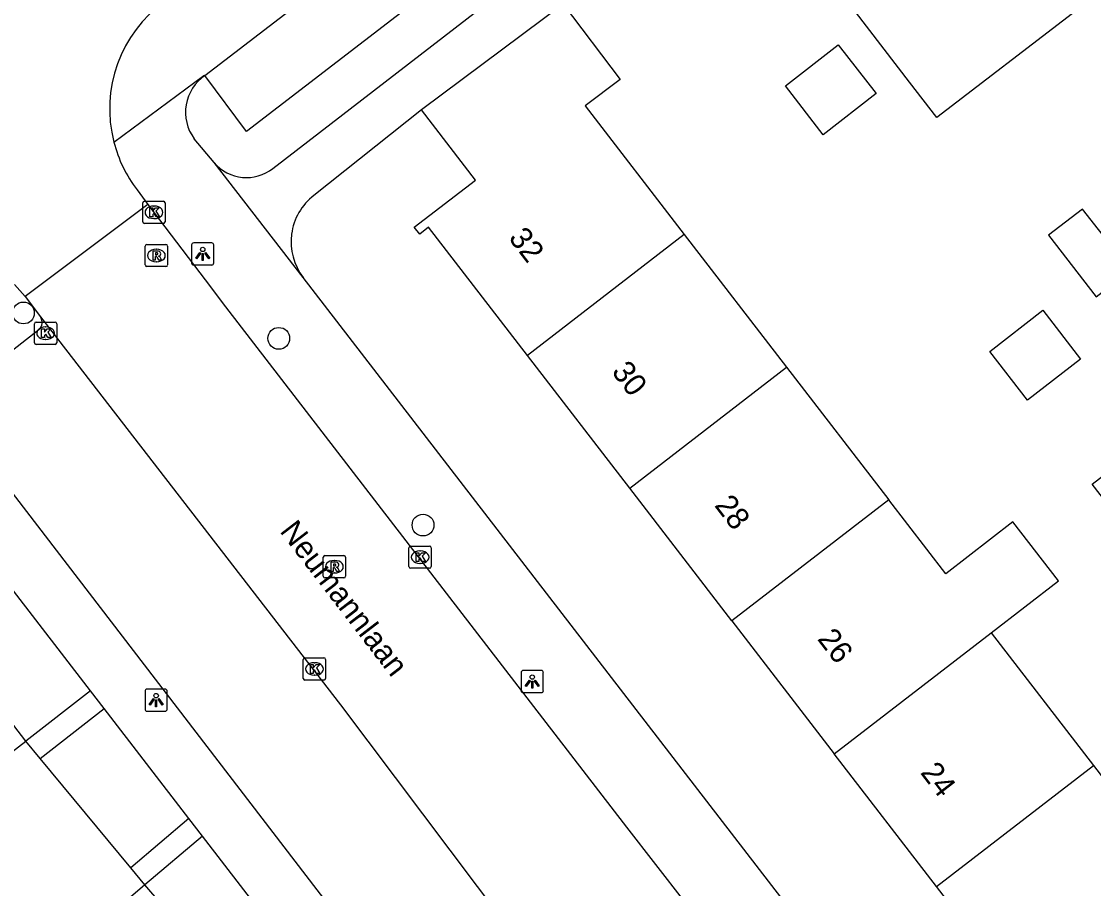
# Model space of a CAD drawing. Extents: x 159353 to 160616, y 385893 to 387321.
# Drawn here: x 160134.73 to 160182.88, y 386626.31 to 386665.26 of the extents above; entities that cross this region are included whole.
import ezdxf

# ---------------------------------------------------------------- set-up
doc = ezdxf.new("R2010")
doc.units = 0
for name, color, linetype in [('IMGEO_Boom', 7, 'Continuous'), ('IMGEO_Groenvoorziening', 7, 'Continuous'), ('IMGEO_Kolk', 7, 'Continuous'), ('IMGEO_Lichtpunt', 7, 'Continuous'), ('IMGEO_Openbare_ruimte_label', 7, 'Continuous'), ('IMGEO_Pand', 7, 'Continuous'), ('IMGEO_Pand_nummerreeks', 7, 'Continuous'), ('IMGEO_Rijbaan_lokaal_open', 7, 'Continuous'), ('IMGEO_Rioolput', 7, 'Continuous'), ('IMGEO_Voetpad_open', 7, 'Continuous')]:
    doc.layers.add(name, color=color, linetype=linetype)

msp = doc.modelspace()

# ---------------------------------------------------------------- linework, layer by layer
at = {"layer": 'IMGEO_Boom'}
for centre in [(160134.823, 386652.162), (160146.29, 386651.022), (160152.768, 386642.634)]:
    msp.add_circle(centre, 0.489, dxfattribs=at)
at = {"layer": 'IMGEO_Groenvoorziening'}
for points in [[(160163.583, 386674.735), (160144.838, 386660.321), (160142.975, 386662.833)], [(160139.64, 386627.24), (160135.57, 386632.155)]]:
    msp.add_lwpolyline(points, dxfattribs=at)
at = {"layer": 'IMGEO_Kolk'}
for p, q in [((160140.183, 386656.257), (160140.183, 386657.109)), ((160140.258, 386657.183), (160141.11, 386657.183)), ((160140.671, 386656.963), (160140.696, 386656.963)), ((160141.184, 386657.109), (160141.184, 386656.257)), ((160140.694, 386656.403), (160140.669, 386656.403)), ((160141.11, 386656.183), (160140.258, 386656.183)), ((160135.319, 386650.827), (160135.319, 386651.679)), ((160135.394, 386651.753), (160136.246, 386651.753)), ((160135.807, 386651.533), (160135.832, 386651.533)), ((160136.32, 386651.679), (160136.32, 386650.827)), ((160136.246, 386650.753), (160135.394, 386650.753)), ((160135.83, 386650.973), (160135.805, 386650.973)), ((160152.138, 386640.767), (160152.138, 386641.619)), ((160152.213, 386641.693), (160153.065, 386641.693)), ((160152.626, 386641.473), (160152.651, 386641.473)), ((160153.139, 386641.619), (160153.139, 386640.767)), ((160153.065, 386640.693), (160152.213, 386640.693)), ((160152.649, 386640.913), (160152.624, 386640.913)), ((160147.392, 386635.745), (160147.392, 386636.597)), ((160147.467, 386636.671), (160148.319, 386636.671)), ((160148.393, 386636.597), (160148.393, 386635.745)), ((160147.88, 386636.451), (160147.905, 386636.451)), ((160148.319, 386635.671), (160147.467, 386635.671)), ((160147.903, 386635.891), (160147.878, 386635.891))]:
    msp.add_line(p, q, dxfattribs=at)
for points in [[(160140.183, 386656.257), (160140.183, 386657.109)], [(160140.258, 386657.183), (160141.11, 386657.183)], [(160140.504, 386656.883), (160140.627, 386656.883), (160140.627, 386656.732), (160140.757, 386656.883), (160140.921, 386656.883), (160140.775, 386656.732), (160140.928, 386656.483), (160140.776, 386656.483), (160140.691, 386656.647), (160140.627, 386656.58), (160140.627, 386656.483), (160140.504, 386656.483), (160140.504, 386656.883)], [(160141.184, 386657.109), (160141.184, 386656.257)], [(160141.11, 386656.183), (160140.258, 386656.183)], [(160135.319, 386650.827), (160135.319, 386651.679)], [(160135.394, 386651.753), (160136.246, 386651.753)], [(160136.32, 386651.679), (160136.32, 386650.827)], [(160135.64, 386651.453), (160135.763, 386651.453), (160135.763, 386651.302), (160135.893, 386651.453), (160136.057, 386651.453), (160135.911, 386651.302), (160136.064, 386651.053), (160135.912, 386651.053), (160135.827, 386651.217), (160135.763, 386651.15), (160135.763, 386651.053), (160135.64, 386651.053), (160135.64, 386651.453)], [(160136.246, 386650.753), (160135.394, 386650.753)], [(160152.138, 386640.767), (160152.138, 386641.619)], [(160152.213, 386641.693), (160153.065, 386641.693)], [(160153.139, 386641.619), (160153.139, 386640.767)], [(160152.459, 386641.393), (160152.582, 386641.393), (160152.582, 386641.242), (160152.712, 386641.393), (160152.876, 386641.393), (160152.73, 386641.242), (160152.883, 386640.993), (160152.731, 386640.993), (160152.646, 386641.157), (160152.582, 386641.09), (160152.582, 386640.993), (160152.459, 386640.993), (160152.459, 386641.393)], [(160153.065, 386640.693), (160152.213, 386640.693)], [(160147.392, 386635.745), (160147.392, 386636.597)], [(160147.467, 386636.671), (160148.319, 386636.671)], [(160148.393, 386636.597), (160148.393, 386635.745)], [(160147.713, 386636.371), (160147.836, 386636.371), (160147.836, 386636.22), (160147.966, 386636.371), (160148.13, 386636.371), (160147.984, 386636.22), (160148.137, 386635.971), (160147.985, 386635.971), (160147.9, 386636.135), (160147.836, 386636.068), (160147.836, 386635.971), (160147.713, 386635.971), (160147.713, 386636.371)], [(160148.319, 386635.671), (160147.467, 386635.671)]]:
    msp.add_lwpolyline(points, dxfattribs=at)
for centre, start, end in [((160140.26, 386657.107), 91.552, 178.448), ((160140.26, 386657.107), 91.552, 178.448), ((160141.108, 386657.107), 1.552, 88.448), ((160141.108, 386657.107), 1.552, 88.448), ((160140.26, 386656.259), 181.552, 268.448), ((160140.26, 386656.259), 181.552, 268.448), ((160141.108, 386656.259), 271.552, 358.448), ((160141.108, 386656.259), 271.552, 358.448), ((160135.396, 386651.677), 91.552, 178.448), ((160135.396, 386651.677), 91.552, 178.448), ((160136.244, 386651.677), 1.552, 88.448), ((160136.244, 386651.677), 1.552, 88.448), ((160135.396, 386650.829), 181.552, 268.448), ((160135.396, 386650.829), 181.552, 268.448), ((160136.244, 386650.829), 271.552, 358.448), ((160136.244, 386650.829), 271.552, 358.448), ((160152.215, 386641.617), 91.552, 178.448), ((160152.215, 386641.617), 91.552, 178.448), ((160153.063, 386641.617), 1.552, 88.448), ((160153.063, 386641.617), 1.552, 88.448), ((160152.215, 386640.769), 181.552, 268.448), ((160152.215, 386640.769), 181.552, 268.448), ((160153.063, 386640.769), 271.552, 358.448), ((160153.063, 386640.769), 271.552, 358.448), ((160147.469, 386636.595), 91.552, 178.448), ((160147.469, 386636.595), 91.552, 178.448), ((160148.317, 386636.595), 1.552, 88.448), ((160148.317, 386636.595), 1.552, 88.448), ((160147.469, 386635.747), 181.552, 268.448), ((160147.469, 386635.747), 181.552, 268.448), ((160148.317, 386635.747), 271.552, 358.448), ((160148.317, 386635.747), 271.552, 358.448)]:
    msp.add_arc(centre, 0.0765, start, end, dxfattribs=at)
for centre, major_axis, ratio, start_param, end_param in [((160140.67, 386656.683), (-0.387, 0.002), 0.722429, 4.712389, 7.853982), ((160140.695, 386656.683), (-0.39, 0.002), 0.717154, 1.570796, 4.712389), ((160135.806, 386651.253), (-0.387, 0.002), 0.722429, 4.712389, 7.853982), ((160135.831, 386651.253), (-0.39, 0.002), 0.717154, 1.570796, 4.712389), ((160152.625, 386641.193), (-0.387, 0.002), 0.722429, 4.712389, 7.853982), ((160152.65, 386641.193), (-0.39, 0.002), 0.717154, 1.570796, 4.712389), ((160147.879, 386636.171), (-0.387, 0.002), 0.722429, 4.712389, 7.853982), ((160147.904, 386636.171), (-0.39, 0.002), 0.717154, 1.570796, 4.712389)]:
    msp.add_ellipse(centre, major_axis=major_axis, ratio=ratio, start_param=start_param, end_param=end_param, dxfattribs=at)
at = {"layer": 'IMGEO_Lichtpunt'}
for p, q in [((160142.376, 386655.218), (160142.376, 386654.411)), ((160142.376, 386655.218), (160142.376, 386654.411)), ((160143.278, 386655.313), (160142.47, 386655.313)), ((160143.278, 386655.313), (160142.47, 386655.313)), ((160143.372, 386654.411), (160143.372, 386655.218)), ((160143.372, 386654.411), (160143.372, 386655.218)), ((160142.47, 386654.317), (160143.278, 386654.317)), ((160142.47, 386654.317), (160143.278, 386654.317)), ((160157.175, 386636.008), (160157.175, 386635.201)), ((160157.175, 386636.008), (160157.175, 386635.201)), ((160158.077, 386636.103), (160157.269, 386636.103)), ((160158.077, 386636.103), (160157.269, 386636.103)), ((160158.171, 386635.201), (160158.171, 386636.008)), ((160158.171, 386635.201), (160158.171, 386636.008)), ((160140.283, 386635.174), (160140.283, 386634.367)), ((160140.283, 386635.174), (160140.283, 386634.367)), ((160141.185, 386635.269), (160140.377, 386635.269)), ((160141.185, 386635.269), (160140.377, 386635.269)), ((160141.279, 386634.367), (160141.279, 386635.174)), ((160141.279, 386634.367), (160141.279, 386635.174)), ((160157.269, 386635.107), (160158.077, 386635.107)), ((160157.269, 386635.107), (160158.077, 386635.107)), ((160140.377, 386634.273), (160141.185, 386634.273)), ((160140.377, 386634.273), (160141.185, 386634.273))]:
    msp.add_line(p, q, dxfattribs=at)
for points in [[(160142.75, 386654.882), (160142.789, 386654.854), (160142.601, 386654.592), (160142.563, 386654.619), (160142.75, 386654.882)], [(160142.852, 386654.834), (160142.899, 386654.834), (160142.899, 386654.512), (160142.852, 386654.512), (160142.852, 386654.834)], [(160142.962, 386654.854), (160143, 386654.881), (160143.187, 386654.619), (160143.148, 386654.591), (160142.962, 386654.854)], [(160157.549, 386635.672), (160157.588, 386635.644), (160157.4, 386635.382), (160157.362, 386635.409), (160157.549, 386635.672)], [(160157.761, 386635.644), (160157.799, 386635.671), (160157.986, 386635.409), (160157.947, 386635.381), (160157.761, 386635.644)], [(160157.651, 386635.624), (160157.698, 386635.624), (160157.698, 386635.302), (160157.651, 386635.302), (160157.651, 386635.624)], [(160140.657, 386634.838), (160140.696, 386634.81), (160140.508, 386634.548), (160140.47, 386634.575), (160140.657, 386634.838)], [(160140.759, 386634.79), (160140.806, 386634.79), (160140.806, 386634.468), (160140.759, 386634.468), (160140.759, 386634.79)], [(160140.869, 386634.81), (160140.907, 386634.837), (160141.094, 386634.575), (160141.055, 386634.547), (160140.869, 386634.81)]]:
    msp.add_lwpolyline(points, dxfattribs=at)
for centre in [(160142.875, 386655.016), (160157.674, 386635.806), (160140.782, 386634.972)]:
    msp.add_circle(centre, 0.0994, dxfattribs=at)
for centre, start, end in [((160142.47, 386655.218), 90, 180), ((160142.47, 386655.218), 90, 180), ((160143.278, 386655.218), 0, 90), ((160143.278, 386655.218), 0, 90), ((160142.47, 386654.411), 180, 270), ((160142.47, 386654.411), 180, 270), ((160143.278, 386654.411), 270, 0), ((160143.278, 386654.411), 270, 360), ((160157.269, 386636.008), 90, 180), ((160157.269, 386636.008), 90, 180), ((160158.077, 386636.008), 0, 90), ((160158.077, 386636.008), 0, 90), ((160140.377, 386635.174), 90, 180), ((160140.377, 386635.174), 90, 180), ((160141.185, 386635.174), 0, 90), ((160141.185, 386635.174), 0, 90), ((160157.269, 386635.201), 180, 270), ((160157.269, 386635.201), 180, 270), ((160158.077, 386635.201), 270, 0), ((160158.077, 386635.201), 270, 360), ((160140.377, 386634.367), 180, 270), ((160140.377, 386634.367), 180, 270), ((160141.185, 386634.367), 270, 0), ((160141.185, 386634.367), 270, 360)]:
    msp.add_arc(centre, 0.0946, start, end, dxfattribs=at)
at = {"layer": 'IMGEO_Pand'}
for points in [[(160180.713, 386667.214), (160181.941, 386665.613), (160175.845, 386660.936), (160174.617, 386662.537), (160172.197, 386665.692), (160169.153, 386669.659), (160169.336, 386669.799), (160169.748, 386669.262), (160175.663, 386673.8)], [(160159.06, 386666.032), (160152.697, 386661.281)], [(160159.06, 386666.032), (160161.624, 386662.65), (160160.054, 386661.462), (160164.503, 386655.686)], [(160170.738, 386660.17), (160169.04, 386662.358), (160171.418, 386664.204), (160173.116, 386662.014), (160170.738, 386660.17)], [(160157.456, 386650.25), (160153.018, 386656.011), (160152.621, 386655.705), (160152.377, 386656.023), (160155.119, 386658.135), (160152.697, 386661.281)], [(160182.392, 386656.83), (160180.864, 386655.655), (160182.994, 386652.884), (160184.548, 386654.079), (160182.392, 386656.83)], [(160164.503, 386655.686), (160157.456, 386650.25)], [(160164.503, 386655.686), (160169.096, 386649.724)], [(160179.923, 386648.247), (160178.225, 386650.435), (160180.603, 386652.281), (160182.301, 386650.091), (160179.923, 386648.247)], [(160162.049, 386644.287), (160157.456, 386650.25)], [(160162.049, 386644.287), (160169.096, 386649.724)], [(160169.096, 386649.724), (160173.688, 386643.763)], [(160186.894, 386644.128), (160184.516, 386642.284), (160182.818, 386644.472), (160185.196, 386646.318), (160186.894, 386644.128)], [(160166.641, 386638.326), (160162.049, 386644.287)], [(160173.688, 386643.763), (160166.641, 386638.326)], [(160178.281, 386637.8), (160181.302, 386640.131), (160179.263, 386642.775), (160176.244, 386640.445), (160173.688, 386643.763)], [(160134.932, 386632.925), (160127.209, 386642.984)], [(160166.641, 386638.326), (160171.234, 386632.363)], [(160171.234, 386632.363), (160178.281, 386637.8)], [(160178.281, 386637.8), (160182.873, 386631.838)], [(160124.212, 386631.625), (160127.475, 386634.132), (160131.935, 386630.622), (160134.932, 386632.925)], [(160175.826, 386626.401), (160171.234, 386632.363)], [(160182.873, 386631.838), (160184.516, 386629.705), (160187.568, 386625.743), (160180.089, 386619.983), (160179.924, 386620.196), (160180.352, 386620.526), (160175.826, 386626.401)], [(160175.826, 386626.401), (160182.873, 386631.838)], [(160140.278, 386626.47), (160137.382, 386623.986), (160139.902, 386618.9), (160136.816, 386616.252)], [(160148.532, 386616.858), (160140.278, 386626.47)]]:
    msp.add_lwpolyline(points, dxfattribs=at)
at = {"layer": 'IMGEO_Rijbaan_lokaal_open'}
for points in [[(160139.927, 386657.695), (160140.416, 386657.029)], [(160140.416, 386657.029), (160134.894, 386652.895)], [(160140.416, 386657.029), (160142.984, 386653.644), (160143.9, 386652.437), (160161.906, 386629.072), (160164.507, 386625.712), (160164.87, 386625.208)], [(160134.42, 386653.435), (160134.894, 386652.895)], [(160134.894, 386652.895), (160135.583, 386651.996)], [(160135.583, 386651.996), (160149.062, 386634.56), (160157.657, 386623.132), (160157.694, 386623.083)]]:
    msp.add_lwpolyline(points, dxfattribs=at)
for centre, radius, start, end in [((160144.663, 386661.328), 5.969, 125.9417, 194.4317), ((160144.678, 386661.334), 5.984, 194.455, 217.4506)]:
    msp.add_arc(centre, radius, start, end, dxfattribs=at)
at = {"layer": 'IMGEO_Rioolput'}
for p, q in [((160140.292, 386654.317), (160140.292, 386655.169)), ((160140.367, 386655.243), (160141.219, 386655.243)), ((160140.78, 386655.023), (160140.805, 386655.023)), ((160141.293, 386655.169), (160141.293, 386654.317)), ((160140.803, 386654.463), (160140.778, 386654.463)), ((160141.219, 386654.243), (160140.367, 386654.243)), ((160148.287, 386640.339), (160148.287, 386641.191)), ((160148.362, 386641.265), (160149.214, 386641.265)), ((160148.775, 386641.045), (160148.8, 386641.045)), ((160149.288, 386641.191), (160149.288, 386640.339)), ((160148.798, 386640.485), (160148.773, 386640.485)), ((160149.214, 386640.265), (160148.362, 386640.265))]:
    msp.add_line(p, q, dxfattribs=at)
for points in [[(160140.292, 386654.317), (160140.292, 386655.169)], [(160140.367, 386655.243), (160141.219, 386655.243)], [(160140.881, 386654.941), (160140.629, 386654.943), (160140.629, 386654.543)], [(160141.293, 386655.169), (160141.293, 386654.317)], [(160140.629, 386654.543), (160140.753, 386654.543), (160140.753, 386654.705), (160140.764, 386654.705)], [(160140.807, 386654.862), (160140.753, 386654.862), (160140.753, 386654.781)], [(160140.753, 386654.781), (160140.805, 386654.781)], [(160140.811, 386654.676), (160140.882, 386654.543), (160141.022, 386654.543), (160140.957, 386654.669)], [(160141.219, 386654.243), (160140.367, 386654.243)], [(160148.287, 386640.339), (160148.287, 386641.191)], [(160148.362, 386641.265), (160149.214, 386641.265)], [(160148.876, 386640.963), (160148.624, 386640.965), (160148.624, 386640.565)], [(160149.288, 386641.191), (160149.288, 386640.339)], [(160148.624, 386640.565), (160148.748, 386640.565), (160148.748, 386640.727), (160148.759, 386640.727)], [(160148.802, 386640.884), (160148.748, 386640.884), (160148.748, 386640.803)], [(160148.748, 386640.803), (160148.8, 386640.803)], [(160148.806, 386640.698), (160148.877, 386640.565), (160149.017, 386640.565), (160148.952, 386640.691)], [(160149.214, 386640.265), (160148.362, 386640.265)]]:
    msp.add_lwpolyline(points, dxfattribs=at)
for centre, radius, start, end in [((160140.369, 386655.167), 0.0765, 91.552, 178.448), ((160140.369, 386655.167), 0.0765, 91.552, 178.448), ((160140.88, 386654.831), 0.109, 350.3612, 89.416), ((160141.217, 386655.167), 0.0765, 1.552, 88.448), ((160141.217, 386655.167), 0.0765, 1.552, 88.448), ((160140.763, 386654.652), 0.0533, 26.0293, 88.6989), ((160140.789, 386654.97), 0.19, 274.7715, 282.9687), ((160140.813, 386654.766), 0.0964, 77.0061, 93.1865), ((160140.827, 386654.823), 0.0378, 276.6634, 79.6772), ((160140.878, 386654.831), 0.112, 277.5842, 350.9817), ((160140.862, 386654.616), 0.108, 29.5134, 73.7905), ((160140.369, 386654.319), 0.0765, 181.552, 268.448), ((160140.369, 386654.319), 0.0765, 181.552, 268.448), ((160141.217, 386654.319), 0.0765, 271.552, 358.448), ((160141.217, 386654.319), 0.0765, 271.552, 358.448), ((160148.364, 386641.189), 0.0765, 91.552, 178.448), ((160148.364, 386641.189), 0.0765, 91.552, 178.448), ((160148.875, 386640.853), 0.109, 350.3612, 89.416), ((160149.212, 386641.189), 0.0765, 1.552, 88.448), ((160149.212, 386641.189), 0.0765, 1.552, 88.448), ((160148.758, 386640.674), 0.0533, 26.0293, 88.6989), ((160148.784, 386640.992), 0.19, 274.7715, 282.9687), ((160148.808, 386640.788), 0.0964, 77.0061, 93.1865), ((160148.822, 386640.845), 0.0378, 276.6634, 79.6772), ((160148.873, 386640.853), 0.112, 277.5842, 350.9817), ((160148.857, 386640.638), 0.108, 29.5134, 73.7905), ((160148.364, 386640.341), 0.0765, 181.552, 268.448), ((160148.364, 386640.341), 0.0765, 181.552, 268.448), ((160149.212, 386640.341), 0.0765, 271.552, 358.448), ((160149.212, 386640.341), 0.0765, 271.552, 358.448)]:
    msp.add_arc(centre, radius, start, end, dxfattribs=at)
for centre, major_axis, ratio, start_param, end_param in [((160140.779, 386654.743), (-0.387, 0.002), 0.722429, 4.712389, 7.853982), ((160140.804, 386654.743), (-0.39, 0.002), 0.717154, 1.570796, 4.712389), ((160148.774, 386640.765), (-0.387, 0.002), 0.722429, 4.712389, 7.853982), ((160148.799, 386640.765), (-0.39, 0.002), 0.717154, 1.570796, 4.712389)]:
    msp.add_ellipse(centre, major_axis=major_axis, ratio=ratio, start_param=start_param, end_param=end_param, dxfattribs=at)
at = {"layer": 'IMGEO_Voetpad_open'}
for points in [[(160142.975, 386662.833), (160161.645, 386677.177)], [(160146.029, 386658.659), (160164.822, 386673.175)], [(160138.883, 386659.84), (160142.924, 386662.829), (160142.975, 386662.833)], [(160152.697, 386661.281), (160147.87, 386657.445)], [(160143.384, 386658.92), (160142.493, 386659.987)], [(160147.386, 386653.758), (160143.384, 386658.92)], [(160177.699, 386614.416), (160147.386, 386653.758)], [(160135.513, 386651.407), (160132.79, 386649.276)], [(160137.833, 386635.192), (160126.145, 386650.362)], [(160132.468, 386646.462), (160151.799, 386621.296)], [(160137.833, 386635.192), (160134.932, 386632.925)], [(160138.443, 386634.4), (160137.833, 386635.192)], [(160135.57, 386632.155), (160138.443, 386634.4)], [(160142.257, 386629.449), (160138.443, 386634.4)], [(160135.57, 386632.155), (160134.932, 386632.925)], [(160142.257, 386629.449), (160139.64, 386627.24)], [(160142.867, 386628.656), (160142.257, 386629.449)], [(160142.867, 386628.656), (160140.278, 386626.47)], [(160153.709, 386614.584), (160142.867, 386628.656)], [(160140.278, 386626.47), (160139.64, 386627.24)]]:
    msp.add_lwpolyline(points, dxfattribs=at)
for centre, radius, start, end in [((160144.105, 386661.178), 2.004, 124.3264, 216.4487), ((160144.841, 386660.151), 1.908, 220.2057, 308.5232), ((160149.47, 386655.36), 2.628, 127.4989, 217.5439), ((160135.213, 386651.741), 0.449, 311.9062, 34.5386)]:
    msp.add_arc(centre, radius, start, end, dxfattribs=at)

# ---------------------------------------------------------------- texts
at = {"layer": 'IMGEO_Openbare_ruimte_label'}
msp.add_text('Neumannlaan', height=1, rotation=307.5232, dxfattribs=at).set_placement((160146.305, 386642.353))
at = {"layer": 'IMGEO_Pand_nummerreeks'}
for s, rotation, p in [('32', 307.607, (160156.576, 386655.522)), ('30', 307.607, (160161.204, 386649.514)), ('28', 307.607, (160165.828, 386643.511)), ('26', 307.6087, (160170.448, 386637.511)), ('24', 307.607, (160175.073, 386631.508))]:
    msp.add_text(s, height=1, rotation=rotation, dxfattribs=at).set_placement(p)

doc.saveas('drawing.dxf')
